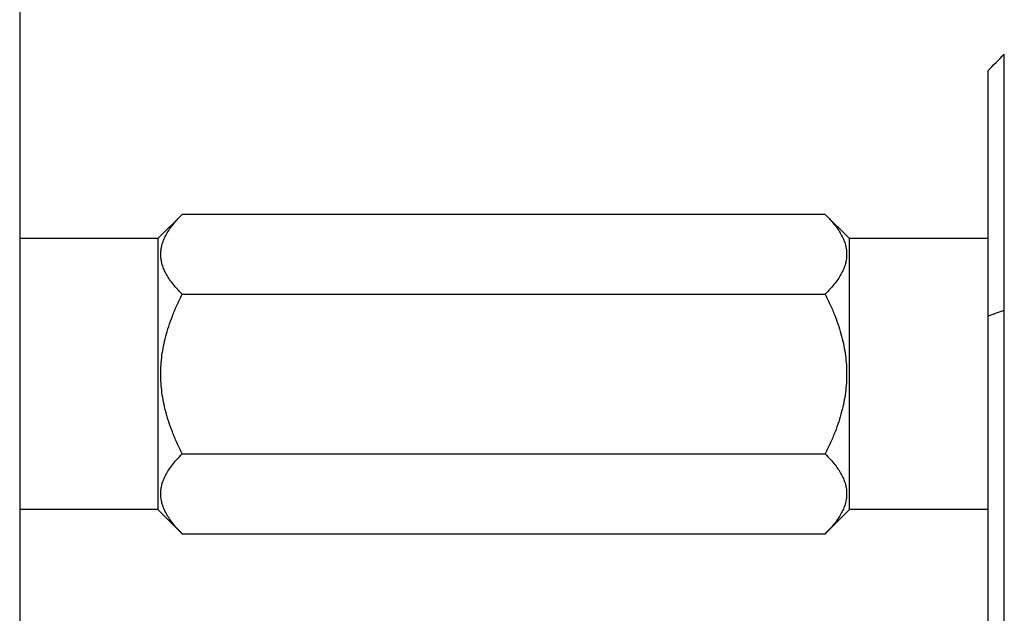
# Model space of a CAD drawing. Header units: inches. Extents: x 1 to 669, y 0 to 417.
# Tile 300 of 448: x 320.62 to 322.4, y 267.62 to 268.7. Entities that reach past the tile are written whole.
import ezdxf

# ---------------------------------------------------------------- set-up
doc = ezdxf.new("R2010")
doc.units = ezdxf.units.IN
doc.header["$LTSCALE"] = 12
doc.header["$MEASUREMENT"] = 0
doc.layers.add('X', color=1, linetype='CONTINUOUS')

msp = doc.modelspace()

# ---------------------------------------------------------------- linework, layer by layer
at = {"layer": 'X', "extrusion": (-1, 4.93038e-32, -2.22045e-16)}
for p, q in [((320.61586, 270.8505), (320.61586, 265.49617)), ((322.39586, 265.50847), (322.39586, 268.63347)), ((322.36586, 268.60347), (322.36586, 265.53847)), ((320.86586, 268.30027), (320.90954, 268.34394)), ((322.07219, 268.34394), (320.90954, 268.34394)), ((322.11586, 268.30027), (322.07219, 268.34394)), ((320.86586, 268.30027), (320.61586, 268.30027)), ((320.86586, 268.30027), (320.86586, 267.81027)), ((322.11586, 267.81027), (322.11586, 268.30027)), ((322.36586, 268.30027), (322.11586, 268.30027)), ((320.90954, 268.1996), (322.07219, 268.1996)), ((320.90954, 267.91093), (322.07219, 267.91093)), ((320.86586, 267.81027), (320.61586, 267.81027)), ((320.86586, 267.81027), (320.90954, 267.76659)), ((322.11586, 267.81027), (322.07219, 267.76659)), ((322.36586, 267.81027), (322.11586, 267.81027)), ((320.90954, 267.76659), (322.07219, 267.76659))]:
    msp.add_line(p, q, dxfattribs=at)
at = {"layer": 'X'}
for centre, major_axis, ratio, start_param, end_param in [((325.66321, 271.90085), (23.78725, 23.78726), 0.0000007, -1.709863, -1.7085896), ((325.52197, 251.29828), (0, 17.44194), 0.7071068, 0.2562639, 0.2587793)]:
    msp.add_ellipse(centre, major_axis=major_axis, ratio=ratio, start_param=start_param, end_param=end_param, dxfattribs=at)
for points, weights in [([(320.90954, 268.1996), (320.83737, 268.27177), (320.90954, 268.34394)], [3.30333247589, 3.8143597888, 3.30333247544]), ([(322.07219, 268.34394), (322.14435, 268.27177), (322.07219, 268.1996)], [3.36541193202, 3.88604296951, 3.36541193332]), ([(320.90954, 267.91093), (320.83737, 268.05527), (320.90954, 268.1996)], [3.30333247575, 3.81435978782, 3.30333247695]), ([(322.07219, 268.1996), (322.14435, 268.05527), (322.07219, 267.91093)], [3.36541193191, 3.88604297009, 3.36541193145]), ([(320.90954, 267.76659), (320.83737, 267.83876), (320.90954, 267.91093)], [3.30333247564, 3.81435978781, 3.30333247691]), ([(322.07219, 267.91093), (322.14435, 267.83876), (322.07219, 267.76659)], [3.36541193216, 3.88604296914, 3.36541193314])]:
    msp.add_rational_spline(points, weights, degree=2, dxfattribs=at)

doc.saveas('drawing.dxf')
